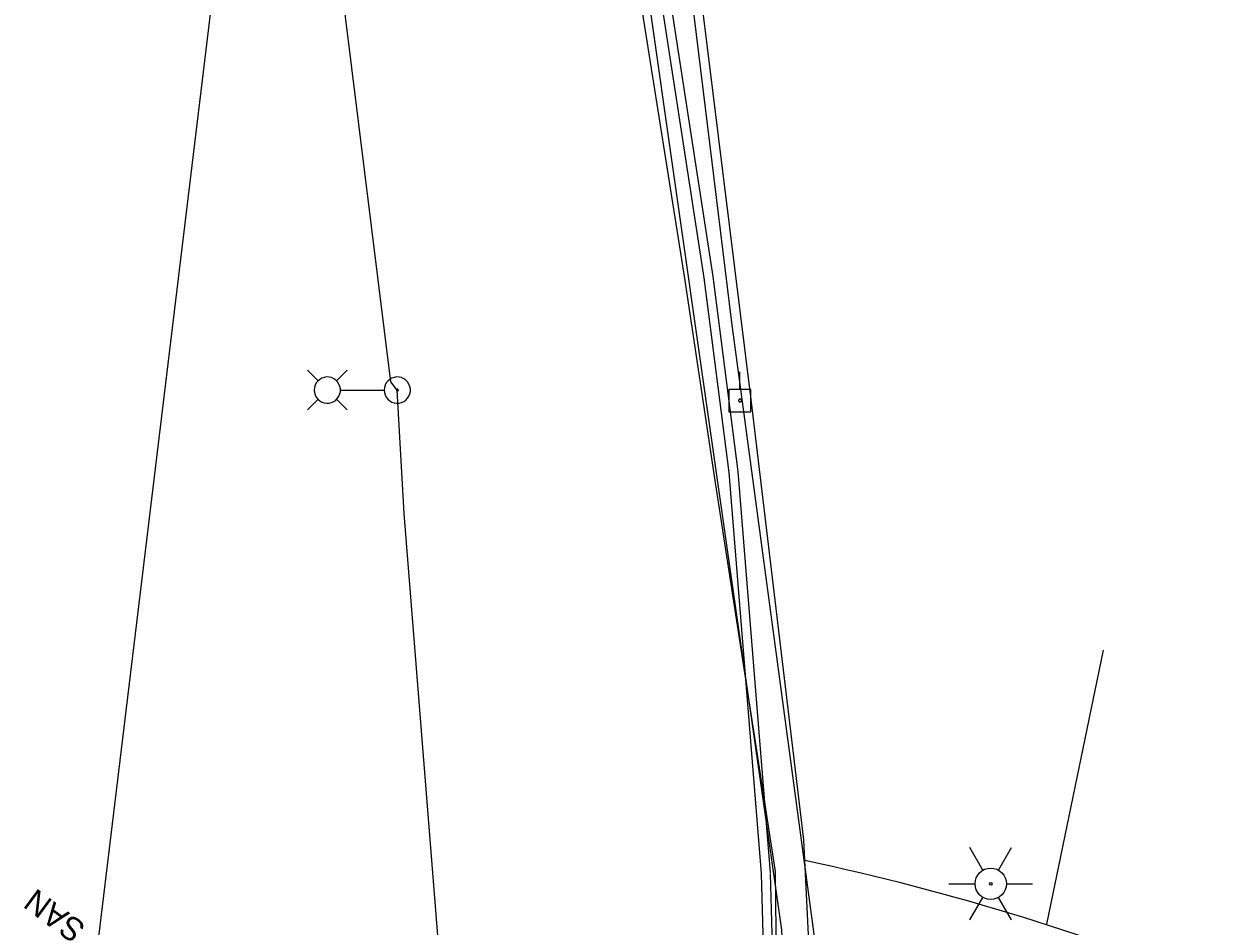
# Model space of a CAD drawing. Extents: x 596028 to 606371, y 330010 to 403088.
# Drawn here: x 604868 to 605066.7, y 335365.3 to 335514.8 of the extents above; entities that cross this region are included whole.
import ezdxf

# ---------------------------------------------------------------- set-up
doc = ezdxf.new("R2010")
doc.units = 0
for name, color, linetype in [('E_LTG', 7, 'Continuous'), ('E_LTG_CID', 7, 'Continuous'), ('E_UTL_EPowerPole', 7, 'Continuous'), ('E_UTL_G_UG', 7, 'Continuous'), ('E_UTL_Overhead', 7, 'Continuous'), ('E_UTL_SAN_MH', 7, 'Continuous'), ('E_UTL_SAN_UG', 7, 'Continuous'), ('E_UTL_W_UG', 7, 'Continuous')]:
    doc.layers.add(name, color=color, linetype=linetype)

msp = doc.modelspace()

# ---------------------------------------------------------------- linework, layer by layer
at = {"layer": 'E_LTG'}
for points in [[(604916.73, 335455.62), (604914.96, 335457.4)], [(604916.08, 335454.1), (604916.12, 335453.69), (604916.24, 335453.29), (604916.43, 335452.92), (604916.68, 335452.6), (604916.99, 335452.33), (604917.35, 335452.12), (604917.74, 335451.98), (604918.15, 335451.93), (604918.57, 335451.95), (604918.97, 335452.04), (604919.34, 335452.21), (604919.68, 335452.45), (604919.97, 335452.75), (604920.19, 335453.1), (604920.34, 335453.49), (604920.42, 335453.89), (604920.42, 335454.31), (604920.34, 335454.71), (604920.19, 335455.1), (604919.97, 335455.44), (604919.68, 335455.74), (604919.34, 335455.98), (604918.97, 335456.16), (604918.57, 335456.25), (604918.15, 335456.27), (604917.74, 335456.21), (604917.35, 335456.08), (604916.99, 335455.87), (604916.68, 335455.6), (604916.43, 335455.28), (604916.24, 335454.91), (604916.12, 335454.51), (604916.08, 335454.1)], [(604919.78, 335455.62), (604921.56, 335457.4)], [(604927.68, 335454.1), (604927.72, 335453.69), (604927.84, 335453.29), (604928.03, 335452.92), (604928.29, 335452.6), (604928.6, 335452.33), (604928.96, 335452.12), (604929.35, 335451.98), (604929.76, 335451.93), (604930.17, 335451.95), (604930.57, 335452.04), (604930.95, 335452.21), (604931.28, 335452.45), (604931.57, 335452.75), (604931.79, 335453.1), (604931.95, 335453.49), (604932.03, 335453.89), (604932.03, 335454.31), (604931.95, 335454.71), (604931.79, 335455.1), (604931.57, 335455.44), (604931.28, 335455.74), (604930.95, 335455.98), (604930.57, 335456.16), (604930.17, 335456.25), (604929.76, 335456.27), (604929.35, 335456.21), (604928.96, 335456.08), (604928.6, 335455.87), (604928.29, 335455.6), (604928.03, 335455.28), (604927.84, 335454.91), (604927.72, 335454.51), (604927.68, 335454.1)], [(604920.47, 335454.1), (604927.65, 335454.1)], [(604929.69, 335454.1), (604929.7, 335454.07), (604929.71, 335454.04), (604929.72, 335454.01), (604929.74, 335453.98), (604929.76, 335453.96), (604929.79, 335453.95), (604929.82, 335453.94), (604929.85, 335453.93), (604929.88, 335453.93), (604929.91, 335453.94), (604929.94, 335453.95), (604929.97, 335453.97), (604929.99, 335454), (604930.01, 335454.02), (604930.02, 335454.05), (604930.03, 335454.08), (604930.03, 335454.11), (604930.02, 335454.15), (604930.01, 335454.18), (604929.99, 335454.2), (604929.97, 335454.22), (604929.94, 335454.24), (604929.91, 335454.26), (604929.88, 335454.26), (604929.85, 335454.27), (604929.82, 335454.26), (604929.79, 335454.25), (604929.76, 335454.23), (604929.74, 335454.21), (604929.72, 335454.19), (604929.71, 335454.16), (604929.7, 335454.13), (604929.69, 335454.1)], [(604916.73, 335452.57), (604914.96, 335450.8)], [(604919.78, 335452.57), (604921.56, 335450.8)], [(605026.92, 335374.51), (605024.75, 335378.26)], [(605029.52, 335374.51), (605031.68, 335378.26)], [(605021.29, 335372.26), (605025.62, 335372.26)], [(605030.82, 335372.26), (605035.15, 335372.26)], [(605024.75, 335366.26), (605026.92, 335370.01)], [(605031.68, 335366.26), (605029.52, 335370.01)]]:
    msp.add_lwpolyline(points, dxfattribs=at)
for radius in [2.6, 2.6, 2.6, 0.217]:
    msp.add_circle((605028.22, 335372.26), radius, dxfattribs=at)
at = {"layer": 'E_LTG_CID'}
msp.add_lwpolyline([(604948.08, 335053.71), (604947.83, 335094), (604947.12, 335095.14), (604944.98, 335167.5), (604943.36, 335208.16), (604941.38, 335274.53), (604940.11, 335275.5), (604940.27, 335304.13), (604937.49, 335351.94), (604930.99, 335433.63), (604929.86, 335454.1), (604928.76, 335455.44), (604919.1, 335533.39), (604912.51, 335573.53), (604907.99, 335610.09), (604906.61, 335633.54), (604903.9, 335649.54), (604894.3, 335724.98), (604890.31, 335755.21), (604884.83, 335792.89), (604883.68, 335811.95), (604874.26, 335871.38)], dxfattribs=at)
at = {"layer": 'E_UTL_EPowerPole'}
for points in [[(604986.63, 335454.21), (604986.63, 335457.12)], [(604988.48, 335454.21), (604984.79, 335454.21)], [(604984.79, 335454.21), (604984.79, 335450.52)], [(604988.48, 335450.52), (604988.48, 335454.21)], [(604986.9, 335452.37), (604986.9, 335452.42), (604986.89, 335452.46), (604986.86, 335452.5), (604986.84, 335452.54), (604986.8, 335452.57), (604986.76, 335452.59), (604986.72, 335452.6), (604986.68, 335452.61), (604986.63, 335452.61), (604986.59, 335452.6), (604986.54, 335452.58), (604986.51, 335452.55), (604986.48, 335452.52), (604986.45, 335452.48), (604986.44, 335452.44), (604986.43, 335452.39), (604986.43, 335452.35), (604986.44, 335452.3), (604986.45, 335452.26), (604986.48, 335452.22), (604986.51, 335452.19), (604986.54, 335452.17), (604986.59, 335452.15), (604986.63, 335452.14), (604986.68, 335452.13), (604986.72, 335452.14), (604986.76, 335452.16), (604986.8, 335452.18), (604986.84, 335452.21), (604986.86, 335452.24), (604986.89, 335452.28), (604986.9, 335452.33), (604986.9, 335452.37)], [(604984.79, 335450.52), (604988.48, 335450.52)]]:
    msp.add_lwpolyline(points, dxfattribs=at)
at = {"layer": 'E_UTL_G_UG'}
msp.add_line((605037.53, 335365.57), (605046.89, 335411), dxfattribs=at)
for points in [[(604992.54, 335374.29), (604982.41, 335439.85), (604977.55, 335472.28), (604967.89, 335533.23), (604963.9, 335558.28), (604960.62, 335582.14), (604958.16, 335603.66), (604954.67, 335636.73), (604949.76, 335671.68), (604943.72, 335708.39), (604939.44, 335742.84), (604934.8, 335769.3), (604917.37, 335888.66), (604913.54, 335917.13), (604913.36, 335918.56), (604912.73, 335934.03), (604913.24, 335947.88)], [(604990.22, 335373.94), (604984.89, 335440.46), (604980.73, 335472.71), (604971.32, 335533.67), (604967.23, 335558.65), (604963.42, 335582.81), (604960.7, 335604.2), (604956.77, 335636.76), (604952.03, 335671.62), (604946.45, 335709.05), (604942.07, 335743.65), (604938.29, 335769.61), (604935.75, 335799.26), (604934.37, 335813.01), (604934.01, 335824.97), (604943.83, 335825.34), (604953.01, 335825.14)], [(604991.72, 335374.06), (604986.38, 335440.62), (604982.22, 335472.92), (604972.8, 335533.9), (604968.71, 335558.89), (604964.91, 335583.02), (604962.19, 335604.38), (604958.26, 335636.95), (604953.52, 335671.83), (604947.94, 335709.25), (604943.56, 335743.85), (604939.78, 335769.78), (604937.24, 335799.4), (604935.87, 335813.11), (604935.55, 335823.53), (604943.84, 335823.84), (604952.98, 335823.64)], [(604997.24, 335379.56), (604988.49, 335452.54), (604974.95, 335561.74), (604969.99, 335561.13)], [(605023.72, 334666.34), (605022.29, 334739.51), (605020.22, 334807.28), (605015.57, 334937.18), (605010.93, 335100.97), (604997.24, 335379.56)], [(605013.33, 334743.69), (605010.27, 334787.12), (605009.3, 334815.19), (605006.56, 334858.9), (605003.76, 334923.65), (605002.11, 334959.03), (604999.34, 335036.59), (604998.7, 335074.56), (604997.28, 335132.65), (604995.51, 335208.22), (604992.75, 335285.26), (604992.4, 335323.58), (604991.62, 335330.84), (604990.77, 335354.04), (604990.22, 335373.94)], [(605014.83, 334743.8), (605011.77, 334787.2), (605010.8, 334815.26), (605008.06, 334858.98), (605005.26, 334923.72), (605003.61, 334959.09), (605000.84, 335036.63), (605000.2, 335074.59), (604998.78, 335132.69), (604997.01, 335208.26), (604994.25, 335285.29), (604993.9, 335323.67), (604993.12, 335330.95), (604992.27, 335354.09), (604991.72, 335373.98)], [(605016.63, 334727.49), (605015.37, 334743.6), (605012.34, 334785.87), (605011.57, 334815.96), (605010.04, 334859.35), (605006.31, 334924.5), (605005.36, 334959.77), (605002.04, 335036.89), (605000.68, 335075.43), (604999.39, 335132.92), (604997.4, 335208.34), (604995.8, 335285.97), (604994.4, 335323.96), (604992.67, 335364.38), (604992.54, 335374.29)]]:
    msp.add_lwpolyline(points, dxfattribs=at)
msp.add_arc((604911.7, 334972.32), 412.78, 57.31, 78.0163, dxfattribs=at)
at = {"layer": 'E_UTL_Overhead'}
msp.add_lwpolyline([(605060.82, 334038.02), (605055.03, 334170.54), (605046.79, 334308.95), (605039.96, 334446.59), (605033.68, 334567.58), (605029.55, 334681.31), (605027.59, 334747.04), (605025.74, 334817.42), (605020.39, 334948.8), (605014.12, 335115.1), (605007.91, 335297.38), (604985.32, 335465.29), (604968.51, 335602.26), (604952.43, 335708.38), (604942.9, 335774.97)], dxfattribs=at)
at = {"layer": 'E_UTL_SAN_UG'}
msp.add_line((604880.14, 335361.64), (604909.37, 335602.98), dxfattribs=at)
at = {"layer": 'E_UTL_W_UG'}
msp.add_lwpolyline([(604995.17, 335332.25), (604993.57, 335364.65), (604980.84, 335453.91), (604942.66, 335721.69), (604928.31, 335812.82), (604928.31, 335832.14)], dxfattribs=at)

# ---------------------------------------------------------------- texts
at = {"layer": 'E_UTL_SAN_MH'}
msp.add_text('SAN', height=3.849, rotation=143.4962, dxfattribs=at).set_placement((604878.43, 335365.33))

doc.saveas('drawing.dxf')
